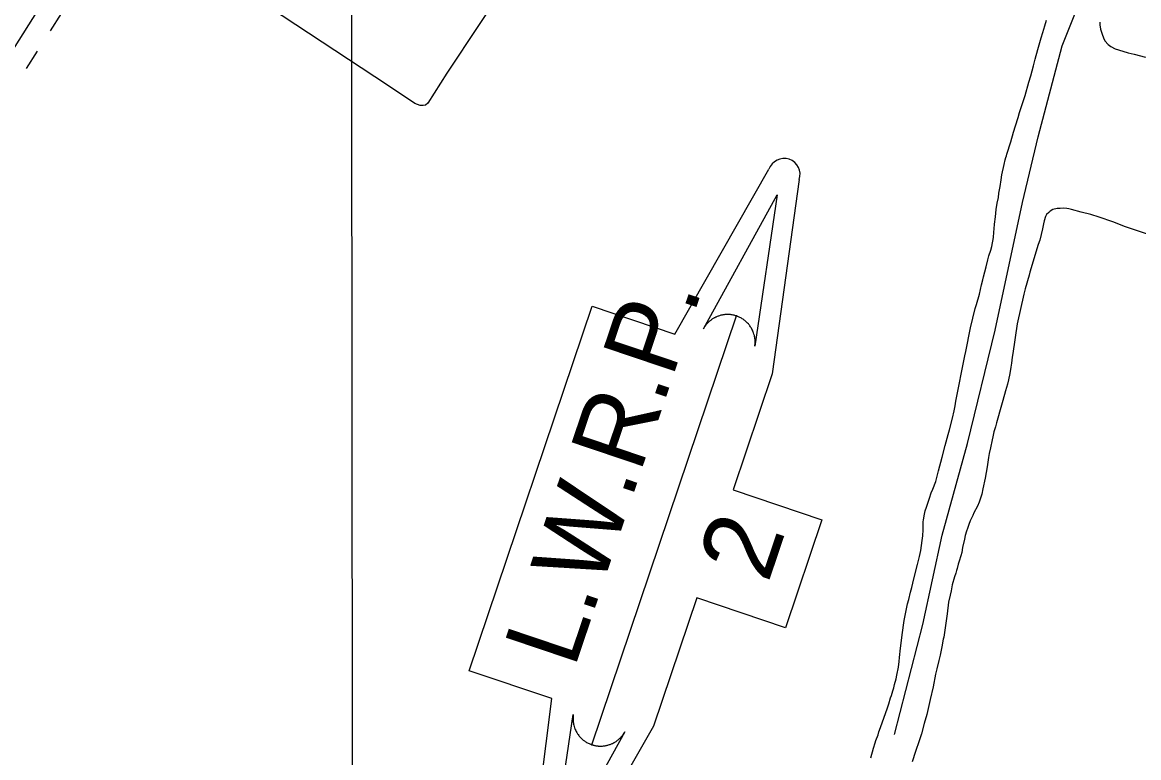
# Model space of a CAD drawing. Extents: x 3297716 to 3335574, y 688621 to 713991.
# Drawn here: x 3317059 to 3318912, y 697835 to 699056 of the extents above; entities that cross this region are included whole.
import ezdxf

# ---------------------------------------------------------------- set-up
doc = ezdxf.new("R2010")
doc.units = 0
for name, color, linetype in [('V-GRID-MAJR', 7, 'Continuous'), ('V-ROAD-CNTR', 7, 'Continuous'), ('V-SITE-VEGE', 7, 'Continuous'), ('V-TOPO-SHOR', 7, 'Continuous'), ('V-TOPO-WATR-IDEN', 7, 'Continuous'), ('V-UTIL-LINE', 7, 'Continuous')]:
    doc.layers.add(name, color=color, linetype=linetype)

msp = doc.modelspace()

# ---------------------------------------------------------------- linework, layer by layer
at = {"layer": 'V-GRID-MAJR'}
msp.add_spline([(3317610.85, 694015.48), (3317607.768, 697042.821), (3317601.597, 703104.4), (3317595.4250000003, 709166.008), (3317592.336, 712200.258)], degree=3, dxfattribs=at)
at = {"layer": 'V-ROAD-CNTR'}
msp.add_lwpolyline([(3316710.9425407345, 698484.2110046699), (3317418.1351263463, 699604.00376508), (3317817.826326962, 700229.9425131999), (3317882.66719728, 700321.2923304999)], dxfattribs=at)
at = {"layer": 'V-SITE-VEGE'}
for points in [[(3318670.982, 698698.542), (3318671.6010000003, 698707.025), (3318672.242, 698712.458), (3318672.86, 698720.263), (3318674.128, 698732.652), (3318675.736, 698744.704), (3318677.356, 698755.4010000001), (3318679.1520000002, 698764.91), (3318680.12, 698771.701), (3318681.904, 698782.908), (3318683.518, 698794.28), (3318684.816, 698802.091), (3318688.591, 698819.755), (3318690.569, 698827.4), (3318691.393, 698830.968), (3318692.558, 698834.03), (3318693.0470000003, 698836.577), (3318699.853, 698856.978), (3318701.3340000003, 698863.093), (3318702.661, 698867.172), (3318704.313, 698873.12), (3318707.799, 698883.491), (3318711.7660000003, 698897.763), (3318714.25, 698906.093), (3318723.884, 698933.804), (3318729.827, 698956.402), (3318732.803, 698966.939), (3318737.262, 698983.589), (3318740.063, 698994.634), (3318744.528, 699010.438), (3318750.326, 699029.642), (3318752.806, 699038.479), (3318756.451, 699049.868), (3318759.267, 699059.385)], [(3318847.649, 699055.785), (3318847.68, 699051.5480000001), (3318848.753, 699043.9230000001), (3318851.356, 699035.633), (3318853.428, 699030.05), (3318856.011, 699024.983), (3318861.315, 699018.5750000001), (3318865.747, 699015.386), (3318873.237, 699011.71), (3318878.676, 699009.715), (3318894.483, 699005.081), (3318904.505, 699002.609), (3318923.198, 698997.4890000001)], [(3318935.279, 698701.256), (3318890.061, 698716.192), (3318869.1410000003, 698724.517), (3318860.639, 698727.339), (3318855.028, 698729.504), (3318846.359, 698732.324), (3318832.594, 698736.2930000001), (3318816.454, 698740.4180000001), (3318800.649, 698745.05), (3318796.236, 698745.697), (3318793.006, 698746.353), (3318786.7290000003, 698746.814), (3318781.8140000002, 698746.441), (3318776.897, 698746.234), (3318769.616, 698744.655), (3318765.055, 698742.081), (3318762.696, 698740.027), (3318759.161, 698736.4400000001), (3318757.3200000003, 698733.035), (3318754.995, 698726.235), (3318753.844, 698721.142), (3318752.5500000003, 698712.819), (3318747.77, 698693.623), (3318745.278, 698686.482), (3318731.363, 698640.932), (3318730.044, 698635.497), (3318723.4250000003, 698612.893), (3318721.2830000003, 698604.398), (3318710.2770000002, 698555.135), (3318703.003, 698505.903), (3318702.202, 698499.452), (3318700.75, 698489.437), (3318699.947, 698482.816), (3318697.987, 698472.457), (3318695.859, 698461.929), (3318694.0470000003, 698454.7930000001), (3318690.733, 698443.746), (3318686.441, 698427.772), (3318684.4620000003, 698419.789), (3318676.028, 698390.39), (3318674.378, 698384.103), (3318671.896, 698375.605), (3318670.089, 698367.4500000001), (3318668.768, 698362.355), (3318665.811, 698349.104), (3318664.017, 698339.595), (3318662.878, 698332.9720000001), (3318660.4450000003, 698317.522), (3318657.021, 698298.674), (3318653.5870000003, 698281.18), (3318651.446, 698272.177), (3318649.132, 698263.85), (3318647.471, 698259.091), (3318644.2970000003, 698252.283), (3318638.612, 698241.22), (3318636.611, 698236.626), (3318632.603, 698227.949), (3318630.102, 698221.655), (3318627.776, 698215.3640000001), (3318626.2830000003, 698210.944), (3318624.132, 698203.297), (3318622.8170000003, 698197.692), (3318619.698, 698183.593), (3318618.232, 698175.1020000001), (3318616.575, 698169.665), (3318614.2630000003, 698161.167), (3318612.606, 698155.728), (3318610.791, 698148.763), (3318609.798, 698145.533)], [(3318467.466, 697834.546), (3318472.099, 697850.5210000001), (3318474.577, 697859.528), (3318475.74, 697862.927), (3318479.4, 697872.621), (3318480.893, 697877.38), (3318483.721, 697884.862), (3318495.188, 697917.167), (3318497.345, 697923.966), (3318500.154, 697933.821), (3318501.482, 697938.073), (3318503.972, 697945.382), (3318505.461, 697950.649), (3318506.944, 697956.427), (3318509.252, 697965.772), (3318510.562, 697971.885), (3318513.182, 697984.964), (3318514.64, 697994.471), (3318515.273, 698000.75), (3318516.5160000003, 698016.362), (3318517.64, 698025.0160000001), (3318519.578, 698038.599), (3318522.627, 698062.3640000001), (3318525.4080000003, 698076.2880000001), (3318528.532, 698089.879), (3318530.344, 698097.3520000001), (3318533.477, 698109.417), (3318535.286, 698117.402), (3318538.745, 698131.67), (3318544.85, 698155.12), (3318548.1410000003, 698168.878), (3318550.275, 698178.899), (3318552.698, 698195.367), (3318553.6580000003, 698203.176), (3318553.97, 698206.91), (3318554.293, 698209.115), (3318554.222, 698218.952), (3318554.504, 698226.755), (3318554.66, 698228.79), (3318555.792, 698236.262), (3318557.769, 698244.415), (3318559.5870000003, 698250.704), (3318564.566, 698265.6630000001), (3318567.7260000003, 698274.504), (3318570.397, 698280.459), (3318575.056, 698293.042), (3318579.6720000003, 698310.712), (3318586.117, 698333.822), (3318590.7290000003, 698352.85), (3318596.023, 698371.204), (3318598.1720000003, 698379.0210000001), (3318602.95, 698398.389), (3318605.7430000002, 698410.62), (3318607.382, 698418.7710000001), (3318608.68, 698426.582), (3318623.6350000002, 698501.871), (3318624.937, 698509.17), (3318633.125, 698548.446), (3318640.465, 698580.629), (3318642.622, 698587.258), (3318647.586, 698604.252), (3318651.375, 698619.5430000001), (3318653.181, 698627.866), (3318654.5, 698633.131), (3318656.646, 698641.118), (3318659.128, 698649.446), (3318661.926, 698661.336), (3318663.577, 698667.6240000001), (3318666.3910000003, 698677.1410000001), (3318668.041, 698683.258), (3318670.982, 698698.542)], [(3318609.798, 698145.533), (3318608.643, 698140.946), (3318606.485, 698134.824), (3318602.679, 698121.399), (3318600.717, 698111.551), (3318599.073, 698104.415), (3318596.613, 698092.697), (3318593.869, 698073.681), (3318590.3340000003, 698046.523), (3318588.382, 698034.978), (3318587.561, 698031.242), (3318585.112, 698018.504), (3318582.324, 698005.085), (3318580.186, 697995.912), (3318577.235, 697982.154), (3318574.923, 697973.4890000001), (3318570.835, 697952.429), (3318565.731, 697931.363), (3318560.147, 697906.564), (3318556.184, 697891.612), (3318551.3910000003, 697874.11), (3318547.914, 697862.5530000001), (3318541.428, 697845.0380000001), (3318535.7830000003, 697828.0380000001)]]:
    msp.add_lwpolyline(points, dxfattribs=at)
at = {"layer": 'V-TOPO-SHOR'}
for points in [[(3318219.759, 699309.229), (3318179.882, 699316.821), (3318166.978, 699322.949), (3318149.879, 699335.685), (3318106.967, 699361.506), (3318072.798, 699382.826), (3318059.918, 699385.636), (3318053.273, 699386.832), (3318042.904, 699386.758), (3318030.057, 699385.005), (3318020.984, 699377.888), (3317959.886, 699280.379), (3317870.941, 699133.308), (3317763.4420000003, 698971.1680000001), (3317731.862, 698921.576), (3317728.157, 698917.817), (3317724.012, 698917.371), (3317719.035, 698917.336), (3317710.296, 698921.006), (3317665.281, 698950.96), (3317469.384, 699080.199), (3317318.0470000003, 699185.29), (3317218.025, 699249.686)], [(3318506.45, 697873.188), (3318553.654, 698056.046), (3318585.765, 698203.948), (3318627.798, 698356.072), (3318673.718, 698544.311), (3318719.049, 698756.605), (3318745.22, 698865.475), (3318785.187, 699016.754), (3318805.96, 699069.169), (3318839.799, 699150.302), (3318840.589, 699155.701), (3318840.981, 699159.0210000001), (3318840.139, 699160.675), (3318837.2120000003, 699163.971), (3318834.714, 699165.197), (3318804.399, 699169.955), (3318689.357, 699189.444), (3318635.744, 699203.573), (3318434.123, 699264.329), (3318338.9930000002, 699283.549), (3318256.315, 699301.613)]]:
    msp.add_lwpolyline(points, dxfattribs=at)
at = {"layer": 'V-TOPO-WATR-IDEN'}
msp.add_line((3318004.1765911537, 697856.2218095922), (3318244.2150590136, 698568.0384811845), dxfattribs=at)
for points in [[(3317899.8143449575, 697629.7216733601), (3317937.9610151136, 697932.7871909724), (3317800.823833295, 697979.0331339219), (3318004.862806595, 698584.0879342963), (3318141.999988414, 698537.8419913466), (3318298.3323758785, 698811.482411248)], [(3318348.5773052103, 698794.5386174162), (3318303.8837831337, 698472.059141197), (3318238.8826683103, 698279.3055906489), (3318386.0688359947, 698229.6708889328), (3318325.6526589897, 698050.5134597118), (3318178.4664913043, 698100.1481614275), (3318106.622327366, 697887.1023125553), (3317950.0592742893, 697612.7778795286)]]:
    msp.add_lwpolyline(points, dxfattribs=at)
for points in [[(3318189.5928698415, 698546.8835419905), (3318312.0875857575, 698769.3021890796), (3318274.873825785, 698518.1231776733), (3318275.303352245, 698522.6687422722), (3318275.283659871, 698527.0745233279), (3318275.157991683, 698528.8471140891), (3318274.9902912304, 698530.4011790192), (3318274.7127203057, 698532.2772338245), (3318274.3741619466, 698534.0757094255), (3318274.0214362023, 698535.620934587), (3318273.452901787, 698537.7138338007), (3318272.73301031, 698539.9305919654), (3318272.280487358, 698541.151714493), (3318271.6479349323, 698542.7074052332), (3318270.7281078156, 698544.7208945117), (3318269.9446260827, 698546.2514985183), (3318269.0395362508, 698547.8674355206), (3318268.4066134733, 698548.9103610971), (3318267.680542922, 698550.0385201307), (3318266.747947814, 698551.3851256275), (3318265.8485546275, 698552.5954781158), (3318264.910618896, 698553.7713382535), (3318264.1151139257, 698554.7123740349), (3318262.885619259, 698556.0704535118), (3318261.6571809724, 698557.3236991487), (3318260.6411997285, 698558.291594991), (3318259.4093712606, 698559.3892674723), (3318258.3083058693, 698560.3067060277), (3318257.3078084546, 698561.0905020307), (3318256.517240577, 698561.6800312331), (3318255.2817564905, 698562.5462363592), (3318253.985963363, 698563.3932042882), (3318252.734462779, 698564.1555839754), (3318251.434949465, 698564.8882478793), (3318250.2105358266, 698565.5291006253), (3318248.8514730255, 698566.1884493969), (3318247.7190826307, 698566.6937920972), (3318246.0759290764, 698567.3650443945), (3318244.2150590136, 698568.0384811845), (3318243.613808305, 698568.2364883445), (3318242.7296411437, 698568.5109057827), (3318241.6710102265, 698568.8124966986), (3318240.6402607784, 698569.0841063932), (3318239.6345334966, 698569.32195011), (3318238.6481595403, 698569.5326884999), (3318237.476826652, 698569.7535606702), (3318236.6566851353, 698569.8892455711), (3318235.452924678, 698570.060899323), (3318234.325388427, 698570.1910185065), (3318233.544879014, 698570.2658486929), (3318231.5307920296, 698570.3957481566), (3318230.4527212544, 698570.428453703), (3318229.71134804, 698570.4362644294), (3318228.4865456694, 698570.4234717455), (3318227.3968385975, 698570.3841176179), (3318226.2591187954, 698570.3150477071), (3318224.9144081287, 698570.1954725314), (3318223.6606809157, 698570.0499645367), (3318222.6882681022, 698569.912485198), (3318221.8576941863, 698569.7778301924), (3318220.7332441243, 698569.5697309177), (3318219.7268994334, 698569.3597955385), (3318218.567592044, 698569.0858842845), (3318217.3958390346, 698568.7797611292), (3318216.222531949, 698568.4361701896), (3318214.7461255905, 698567.9589254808), (3318213.6988897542, 698567.5854842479), (3318212.5565539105, 698567.145967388), (3318211.445438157, 698566.6816754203), (3318210.557031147, 698566.2863331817), (3318209.599174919, 698565.835261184), (3318208.1992712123, 698565.124845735), (3318208.1469944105, 698565.0965678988), (3318207.327192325, 698564.6511795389), (3318206.727851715, 698564.3103246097), (3318205.837558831, 698563.7826468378), (3318204.747975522, 698563.1005554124), (3318203.895497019, 698562.5347978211), (3318203.1389776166, 698562.0094982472), (3318202.1845393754, 698561.3150755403), (3318201.2827577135, 698560.6218917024), (3318200.649153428, 698560.1137129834), (3318199.8356452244, 698559.4335020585), (3318198.7393645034, 698558.4639812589), (3318198.106420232, 698557.8732642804), (3318197.6161923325, 698557.4006342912), (3318197.1720930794, 698556.9615214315), (3318196.650346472, 698556.4282855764), (3318195.978081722, 698555.716273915), (3318195.3209394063, 698554.9880816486), (3318194.6836960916, 698554.2531789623), (3318194.0682524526, 698553.5125078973), (3318193.29781093, 698552.5328349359), (3318192.848420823, 698551.9372068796), (3318192.1496426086, 698550.9681932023), (3318191.371034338, 698549.8234769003), (3318190.8130054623, 698548.9526346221), (3318190.4051149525, 698548.2876071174), (3318190.0343622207, 698547.662294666), (3318189.772825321, 698547.2059412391)], [(3318058.798780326, 697877.376748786), (3317936.3040644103, 697654.958101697), (3317973.517824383, 697906.1371131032), (3317973.0882979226, 697901.5915485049), (3317973.1079902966, 697897.185767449), (3317973.2336584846, 697895.4131766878), (3317973.4013589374, 697893.8591117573), (3317973.678929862, 697891.9830569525), (3317974.017488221, 697890.1845813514), (3317974.370213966, 697888.6393561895), (3317974.93874838, 697886.546456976), (3317975.6586398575, 697884.329698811), (3317976.11116281, 697883.1085762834), (3317976.743715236, 697881.5528855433), (3317977.6635423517, 697879.5393962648), (3317978.447024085, 697878.0087922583), (3317979.3521139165, 697876.3928552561), (3317979.985036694, 697875.3499296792), (3317980.7111072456, 697874.2217706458), (3317981.643702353, 697872.875165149), (3317982.54309554, 697871.6648126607), (3317983.4810312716, 697870.4889525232), (3317984.276536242, 697869.5479167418), (3317985.506030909, 697868.1898372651), (3317986.7344691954, 697866.9365916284), (3317987.750450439, 697865.9686957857), (3317988.9822789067, 697864.8710233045), (3317990.0833442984, 697863.9535847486), (3317991.083841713, 697863.1697887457), (3317991.874409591, 697862.5802595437), (3317993.1098936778, 697861.7140544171), (3317994.4056868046, 697860.8670864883), (3317995.6571873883, 697860.1047068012), (3317996.9567007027, 697859.3720428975), (3317998.1811143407, 697858.7311901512), (3317999.5401771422, 697858.0718413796), (3318000.6725675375, 697857.5664986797), (3318002.3157210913, 697856.8952463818), (3318004.1765911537, 697856.2218095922), (3318004.7778418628, 697856.0238024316), (3318005.662009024, 697855.749384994), (3318006.7206399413, 697855.4477940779), (3318007.751389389, 697855.1761843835), (3318008.7571166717, 697854.9383406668), (3318009.7434906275, 697854.7276022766), (3318010.914823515, 697854.5067301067), (3318011.7349650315, 697854.3710452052), (3318012.9387254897, 697854.1993914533), (3318014.066261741, 697854.0692722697), (3318014.8467711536, 697853.9944420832), (3318016.860858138, 697853.8645426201), (3318017.938928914, 697853.8318370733), (3318018.6803021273, 697853.8240263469), (3318019.9051044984, 697853.8368190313), (3318020.9948115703, 697853.8761731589), (3318022.1325313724, 697853.9452430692), (3318023.4772420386, 697854.0648182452), (3318024.7309692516, 697854.21032624), (3318025.7033820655, 697854.347805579), (3318026.5339559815, 697854.4824605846), (3318027.658406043, 697854.6905598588), (3318028.6647507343, 697854.9004952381), (3318029.8240581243, 697855.1744064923), (3318030.9958111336, 697855.4805296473), (3318032.1691182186, 697855.8241205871), (3318033.645524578, 697856.3013652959), (3318034.692760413, 697856.6748065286), (3318035.8350962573, 697857.1143233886), (3318036.9462120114, 697857.5786153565), (3318037.8346190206, 697857.9739575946), (3318038.792475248, 697858.4250295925), (3318040.192378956, 697859.1354450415), (3318040.244655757, 697859.1637228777), (3318041.064457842, 697859.6091112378), (3318041.6637984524, 697859.9499661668), (3318042.554091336, 697860.4776439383), (3318043.6436746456, 697861.1597353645), (3318044.496153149, 697861.7254929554), (3318045.252672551, 697862.2507925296), (3318046.207110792, 697862.9452152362), (3318047.1088924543, 697863.6383990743), (3318047.742496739, 697864.1465777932), (3318048.556004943, 697864.8267887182), (3318049.652285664, 697865.7963095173), (3318050.2852299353, 697866.3870264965), (3318050.7754578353, 697866.8596564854), (3318051.2195570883, 697867.2987693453), (3318051.741303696, 697867.8320052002), (3318052.4135684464, 697868.5440168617), (3318053.070710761, 697869.2722091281), (3318053.7079540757, 697870.0071118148), (3318054.3233977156, 697870.7477828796), (3318055.093839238, 697871.7274558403), (3318055.5432293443, 697872.3230838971), (3318056.2420075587, 697873.2920975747), (3318057.0206158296, 697874.4368138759), (3318057.578644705, 697875.3076561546), (3318057.9865352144, 697875.9726836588), (3318058.3572879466, 697876.5979961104), (3318058.618824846, 697877.0543495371)]]:
    msp.add_lwpolyline(points, close=True, dxfattribs=at)
msp.add_arc((3318323.4548405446, 698803.0105143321), 26.512473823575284, 341.364661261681, 161.36466126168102, dxfattribs=at)
at = {"layer": 'V-UTIL-LINE'}
for points in [[(3317123.373, 699070.068), (3317105.0270000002, 699041.443)], [(3317083.443, 699007.7660000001), (3317065.097, 698979.1410000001)]]:
    msp.add_lwpolyline(points, dxfattribs=at)

# ---------------------------------------------------------------- texts
at = {"layer": 'V-TOPO-WATR-IDEN'}
for s, height, rotation, p in [('L.W.R.P.', 124.49949300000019, 71.36459685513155, (3317975.092460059, 697981.2193994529)), ('2', 124.50014099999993, 71.36470112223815, (3318296.6567983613, 698122.6873629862))]:
    msp.add_text(s, height=height, rotation=rotation, dxfattribs=at).set_placement(p)

doc.saveas('drawing.dxf')
